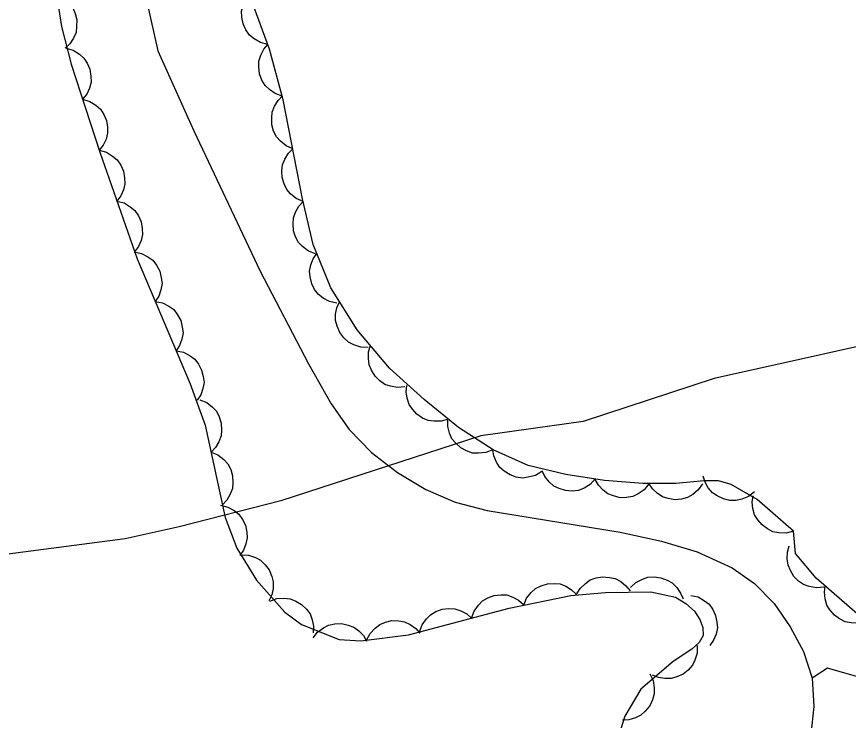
# Model space of a CAD drawing. Extents: x 336540 to 340074, y 5572036 to 5573747.
# Drawn here: x 338429.32 to 338475.76, y 5572399.92 to 5572439.21 of the extents above; entities that cross this region are included whole.
import ezdxf

# ---------------------------------------------------------------- set-up
doc = ezdxf.new("R2010")
doc.units = 0
for name, color, linetype in [('Niveau 2', 7, 'Continuous'), ('Niveau 22', 7, 'Continuous'), ('Niveau 44', 7, 'Continuous')]:
    doc.layers.add(name, color=color, linetype=linetype)

msp = doc.modelspace()

# ---------------------------------------------------------------- linework, layer by layer
at = {"layer": 'Niveau 2'}
msp.add_lwpolyline([(338480.31, 5572421.68), (338468.27, 5572419.01), (338460.95, 5572416.61), (338455.24, 5572415.81), (338444.07, 5572412.18), (338438.39, 5572410.72), (338435.38, 5572410.05), (338428.83, 5572409.19), (338421.02, 5572406.59), (338417.98, 5572406.44), (338416.78, 5572406.7), (338399.9, 5572405.84), (338394.35, 5572405.05)], dxfattribs=at)
at = {"layer": 'Niveau 22'}
for points in [[(338436.18, 5572441.87), (338437.2, 5572437.3), (338439.21, 5572432.83), (338442.91, 5572425), (338445.62, 5572419.82), (338446.88, 5572417.59), (338447.89, 5572416.15), (338449.14, 5572414.87), (338450.59, 5572413.76), (338452.16, 5572412.81), (338453.81, 5572412.11), (338455.59, 5572411.64), (338463.02, 5572410.43), (338465.33, 5572409.92), (338467.31, 5572409.33), (338469.28, 5572408.44), (338470.51, 5572407.57), (338471.61, 5572406.45), (338472.51, 5572405.15), (338473.26, 5572403.76), (338473.74, 5572402.28), (338473.84, 5572400.7), (338473.67, 5572399.14)], [(338478.3, 5572401.77), (338474.6, 5572402.84), (338473.74, 5572402.28)]]:
    msp.add_lwpolyline(points, dxfattribs=at)
at = {"layer": 'Niveau 44'}
for points in [[(338431.13, 5572443.04), (338431.83, 5572438.66), (338432.37, 5572436.56), (338433.96, 5572431.65), (338436.04, 5572425.69), (338439.01, 5572418.71), (338439.85, 5572416.4), (338440.97, 5572411.24), (338441.62, 5572409.54), (338442.72, 5572407.74), (338444.29, 5572405.97), (338445.23, 5572405.28), (338447.33, 5572404.43), (338448.53, 5572404.36), (338451.2, 5572404.7), (338456.82, 5572406.18), (338460.26, 5572406.9), (338462.19, 5572407.05), (338464.73, 5572407.09), (338466.11, 5572406.79), (338466.68, 5572406.45), (338467.16, 5572406.01), (338467.47, 5572405.56), (338467.64, 5572405.11), (338467.65, 5572404.66), (338467.42, 5572404.27), (338467.02, 5572403.9), (338465.97, 5572403.21), (338464.18, 5572401.67), (338463.28, 5572400.15), (338462.74, 5572398.45)], [(338443.33, 5572437.66), (338442.93, 5572437.76), (338442.58, 5572437.97), (338442.32, 5572438.18), (338442.12, 5572438.47), (338441.97, 5572438.8), (338441.9, 5572439.18), (338441.88, 5572439.51), (338441.96, 5572439.85), (338442.1, 5572440.19), (338442.32, 5572440.48)], [(338431.55, 5572440.41), (338431.93, 5572440.23), (338432.23, 5572439.96), (338432.45, 5572439.71), (338432.59, 5572439.39), (338432.68, 5572439.03), (338432.67, 5572438.65), (338432.64, 5572438.32), (338432.49, 5572438), (338432.29, 5572437.69), (338432.02, 5572437.45)], [(338472.69, 5572410.48), (338470.67, 5572412.26), (338469.22, 5572413.08), (338468.5, 5572413.3), (338467.71, 5572413.3), (338466.12, 5572413.14), (338464.29, 5572413.15), (338462.15, 5572413.32), (338459.99, 5572413.65), (338457.89, 5572414.15), (338455.92, 5572415.02), (338454, 5572416.28), (338452.08, 5572417.83), (338450.13, 5572419.58), (338448.33, 5572421.72), (338446.86, 5572424.06), (338445.88, 5572426.49), (338445.29, 5572429.03), (338444.21, 5572434.57), (338443.43, 5572437.39), (338442.46, 5572440.08)], [(338432.08, 5572437.45), (338432.48, 5572437.34), (338432.82, 5572437.12), (338433.07, 5572436.9), (338433.26, 5572436.61), (338433.41, 5572436.27), (338433.46, 5572435.89), (338433.48, 5572435.56), (338433.38, 5572435.22), (338433.23, 5572434.88), (338433, 5572434.6)], [(338444.15, 5572434.77), (338443.76, 5572434.91), (338443.43, 5572435.14), (338443.19, 5572435.37), (338443.01, 5572435.67), (338442.88, 5572436.02), (338442.84, 5572436.4), (338442.84, 5572436.73), (338442.95, 5572437.06), (338443.12, 5572437.39), (338443.35, 5572437.66)], [(338433, 5572434.6), (338433.41, 5572434.48), (338433.75, 5572434.26), (338434, 5572434.05), (338434.19, 5572433.75), (338434.33, 5572433.41), (338434.39, 5572433.03), (338434.4, 5572432.71), (338434.31, 5572432.37), (338434.15, 5572432.03), (338433.93, 5572431.75)], [(338444.74, 5572431.83), (338444.36, 5572432), (338444.05, 5572432.26), (338443.82, 5572432.5), (338443.67, 5572432.82), (338443.57, 5572433.17), (338443.56, 5572433.56), (338443.59, 5572433.88), (338443.72, 5572434.21), (338443.92, 5572434.52), (338444.17, 5572434.78)], [(338433.93, 5572431.75), (338434.33, 5572431.64), (338434.68, 5572431.42), (338434.93, 5572431.22), (338435.13, 5572430.92), (338435.28, 5572430.59), (338435.34, 5572430.21), (338435.36, 5572429.88), (338435.28, 5572429.54), (338435.13, 5572429.2), (338434.92, 5572428.91)], [(338445.32, 5572428.89), (338444.93, 5572429.05), (338444.62, 5572429.31), (338444.4, 5572429.56), (338444.25, 5572429.87), (338444.14, 5572430.23), (338444.13, 5572430.61), (338444.16, 5572430.94), (338444.29, 5572431.26), (338444.49, 5572431.58), (338444.74, 5572431.83)], [(338434.92, 5572428.91), (338435.32, 5572428.81), (338435.66, 5572428.59), (338435.92, 5572428.38), (338436.12, 5572428.09), (338436.27, 5572427.75), (338436.33, 5572427.38), (338436.35, 5572427.05), (338436.27, 5572426.71), (338436.12, 5572426.37), (338435.9, 5572426.08)], [(338446, 5572425.97), (338445.61, 5572426.12), (338445.29, 5572426.37), (338445.06, 5572426.6), (338444.89, 5572426.91), (338444.78, 5572427.26), (338444.76, 5572427.65), (338444.77, 5572427.97), (338444.89, 5572428.3), (338445.08, 5572428.62), (338445.32, 5572428.89)], [(338435.88, 5572426.07), (338436.29, 5572425.99), (338436.65, 5572425.8), (338436.92, 5572425.61), (338437.13, 5572425.33), (338437.31, 5572425), (338437.39, 5572424.63), (338437.44, 5572424.31), (338437.37, 5572423.96), (338437.25, 5572423.61), (338437.05, 5572423.31)], [(338447.2, 5572423.21), (338446.79, 5572423.3), (338446.44, 5572423.49), (338446.17, 5572423.69), (338445.96, 5572423.97), (338445.8, 5572424.3), (338445.71, 5572424.68), (338445.68, 5572425), (338445.75, 5572425.35), (338445.88, 5572425.69), (338446.08, 5572425.99)], [(338437.05, 5572423.31), (338437.46, 5572423.23), (338437.82, 5572423.04), (338438.09, 5572422.85), (338438.31, 5572422.57), (338438.48, 5572422.24), (338438.57, 5572421.87), (338438.61, 5572421.55), (338438.55, 5572421.2), (338438.42, 5572420.85), (338438.23, 5572420.55)], [(338448.94, 5572420.74), (338448.53, 5572420.76), (338448.14, 5572420.89), (338447.85, 5572421.04), (338447.59, 5572421.28), (338447.37, 5572421.57), (338447.22, 5572421.92), (338447.13, 5572422.24), (338447.13, 5572422.59), (338447.2, 5572422.95), (338447.35, 5572423.28)], [(338438.23, 5572420.55), (338438.64, 5572420.47), (338439, 5572420.28), (338439.27, 5572420.09), (338439.48, 5572419.81), (338439.65, 5572419.48), (338439.74, 5572419.11), (338439.79, 5572418.79), (338439.72, 5572418.44), (338439.6, 5572418.09), (338439.4, 5572417.79)], [(338451, 5572418.54), (338450.59, 5572418.5), (338450.19, 5572418.57), (338449.88, 5572418.68), (338449.59, 5572418.88), (338449.33, 5572419.14), (338449.13, 5572419.47), (338449, 5572419.77), (338448.96, 5572420.12), (338448.97, 5572420.49), (338449.07, 5572420.84)], [(338453.43, 5572416.74), (338453.03, 5572416.62), (338452.63, 5572416.62), (338452.3, 5572416.66), (338451.98, 5572416.8), (338451.67, 5572417.01), (338451.42, 5572417.3), (338451.23, 5572417.56), (338451.12, 5572417.9), (338451.07, 5572418.26), (338451.1, 5572418.62)], [(338439.54, 5572417.82), (338439.93, 5572417.67), (338440.25, 5572417.41), (338440.47, 5572417.18), (338440.63, 5572416.86), (338440.74, 5572416.51), (338440.76, 5572416.13), (338440.74, 5572415.8), (338440.61, 5572415.47), (338440.43, 5572415.15), (338440.18, 5572414.89)], [(338455.9, 5572415.03), (338455.51, 5572414.87), (338455.11, 5572414.83), (338454.78, 5572414.84), (338454.44, 5572414.96), (338454.12, 5572415.13), (338453.84, 5572415.39), (338453.62, 5572415.64), (338453.48, 5572415.96), (338453.39, 5572416.32), (338453.39, 5572416.68)], [(338458.64, 5572413.82), (338458.29, 5572413.6), (338457.89, 5572413.49), (338457.57, 5572413.45), (338457.22, 5572413.5), (338456.87, 5572413.62), (338456.55, 5572413.83), (338456.3, 5572414.04), (338456.11, 5572414.34), (338455.96, 5572414.68), (338455.9, 5572415.03)], [(338440.18, 5572414.89), (338440.56, 5572414.74), (338440.88, 5572414.48), (338441.11, 5572414.24), (338441.27, 5572413.93), (338441.38, 5572413.58), (338441.4, 5572413.19), (338441.38, 5572412.87), (338441.25, 5572412.54), (338441.06, 5572412.22), (338440.81, 5572411.96)], [(338461.63, 5572413.4), (338461.35, 5572413.09), (338461, 5572412.89), (338460.69, 5572412.76), (338460.34, 5572412.72), (338459.97, 5572412.75), (338459.61, 5572412.87), (338459.31, 5572413), (338459.05, 5572413.24), (338458.82, 5572413.53), (338458.67, 5572413.85)], [(338470.52, 5572412.68), (338470.19, 5572412.42), (338469.82, 5572412.27), (338469.5, 5572412.19), (338469.15, 5572412.2), (338468.78, 5572412.28), (338468.44, 5572412.45), (338468.17, 5572412.62), (338467.94, 5572412.9), (338467.76, 5572413.22), (338467.65, 5572413.56)], [(338464.62, 5572413.12), (338464.36, 5572412.8), (338464.02, 5572412.57), (338463.73, 5572412.42), (338463.38, 5572412.36), (338463.01, 5572412.35), (338462.64, 5572412.45), (338462.33, 5572412.56), (338462.06, 5572412.78), (338461.81, 5572413.05), (338461.63, 5572413.36)], [(338467.62, 5572413.13), (338467.38, 5572412.79), (338467.07, 5572412.53), (338466.78, 5572412.36), (338466.44, 5572412.27), (338466.07, 5572412.24), (338465.7, 5572412.31), (338465.38, 5572412.4), (338465.09, 5572412.6), (338464.82, 5572412.85), (338464.62, 5572413.15)], [(338472.69, 5572410.48), (338472.29, 5572410.38), (338471.88, 5572410.39), (338471.55, 5572410.45), (338471.24, 5572410.61), (338470.94, 5572410.83), (338470.7, 5572411.12), (338470.52, 5572411.4), (338470.43, 5572411.74), (338470.39, 5572412.11), (338470.44, 5572412.46)], [(338440.71, 5572411.93), (338441.11, 5572411.83), (338441.47, 5572411.63), (338441.73, 5572411.43), (338441.93, 5572411.14), (338442.09, 5572410.81), (338442.17, 5572410.43), (338442.2, 5572410.11), (338442.12, 5572409.77), (338441.98, 5572409.42), (338441.78, 5572409.13)], [(338479.22, 5572404.61), (338477.74, 5572404.99), (338476.68, 5572405.5), (338473.97, 5572407.86), (338472.81, 5572409.24), (338472.69, 5572410.48)], [(338474.39, 5572407.36), (338473.98, 5572407.32), (338473.58, 5572407.39), (338473.26, 5572407.5), (338472.98, 5572407.7), (338472.71, 5572407.96), (338472.52, 5572408.29), (338472.39, 5572408.59), (338472.34, 5572408.94), (338472.36, 5572409.31), (338472.46, 5572409.66)], [(338441.85, 5572409.16), (338442.27, 5572409.14), (338442.65, 5572409.01), (338442.94, 5572408.86), (338443.2, 5572408.61), (338443.42, 5572408.32), (338443.56, 5572407.96), (338443.65, 5572407.65), (338443.64, 5572407.29), (338443.56, 5572406.93), (338443.41, 5572406.6)], [(338457.63, 5572406.35), (338457.79, 5572406.74), (338458.05, 5572407.05), (338458.29, 5572407.28), (338458.6, 5572407.44), (338458.96, 5572407.54), (338459.34, 5572407.56), (338459.66, 5572407.54), (338459.99, 5572407.41), (338460.31, 5572407.21), (338460.57, 5572406.96)], [(338460.57, 5572406.92), (338460.78, 5572407.29), (338461.08, 5572407.57), (338461.34, 5572407.76), (338461.68, 5572407.88), (338462.04, 5572407.94), (338462.42, 5572407.9), (338462.74, 5572407.84), (338463.05, 5572407.67), (338463.34, 5572407.44), (338463.57, 5572407.16)], [(338463.6, 5572407.34), (338463.9, 5572407.62), (338464.26, 5572407.81), (338464.57, 5572407.92), (338464.92, 5572407.93), (338465.29, 5572407.88), (338465.65, 5572407.74), (338465.93, 5572407.59), (338466.18, 5572407.34), (338466.39, 5572407.03), (338466.53, 5572406.7)], [(338476.73, 5572405.46), (338476.32, 5572405.35), (338475.92, 5572405.37), (338475.59, 5572405.42), (338475.27, 5572405.58), (338474.98, 5572405.8), (338474.73, 5572406.09), (338474.55, 5572406.36), (338474.46, 5572406.7), (338474.42, 5572407.07), (338474.46, 5572407.43)], [(338443.46, 5572406.58), (338443.85, 5572406.72), (338444.26, 5572406.74), (338444.59, 5572406.71), (338444.91, 5572406.58), (338445.23, 5572406.39), (338445.5, 5572406.12), (338445.7, 5572405.86), (338445.82, 5572405.53), (338445.89, 5572405.17), (338445.88, 5572404.81)], [(338454.72, 5572405.63), (338454.86, 5572406.02), (338455.1, 5572406.35), (338455.33, 5572406.59), (338455.63, 5572406.76), (338455.98, 5572406.89), (338456.36, 5572406.92), (338456.69, 5572406.92), (338457.02, 5572406.8), (338457.35, 5572406.63), (338457.62, 5572406.39)], [(338466.96, 5572406.9), (338467.37, 5572406.81), (338467.72, 5572406.6), (338467.98, 5572406.4), (338468.19, 5572406.11), (338468.35, 5572405.78), (338468.42, 5572405.4), (338468.45, 5572405.08), (338468.37, 5572404.73), (338468.23, 5572404.39), (338468.02, 5572404.1)], [(338451.82, 5572404.86), (338451.96, 5572405.26), (338452.2, 5572405.59), (338452.43, 5572405.82), (338452.73, 5572406), (338453.08, 5572406.12), (338453.46, 5572406.16), (338453.79, 5572406.15), (338454.12, 5572406.04), (338454.45, 5572405.86), (338454.72, 5572405.63)], [(338445.87, 5572404.52), (338446.12, 5572404.85), (338446.45, 5572405.08), (338446.74, 5572405.24), (338447.09, 5572405.31), (338447.46, 5572405.32), (338447.83, 5572405.23), (338448.14, 5572405.13), (338448.42, 5572404.92), (338448.68, 5572404.65), (338448.86, 5572404.34)], [(338448.86, 5572404.4), (338449.05, 5572404.77), (338449.33, 5572405.07), (338449.59, 5572405.27), (338449.91, 5572405.41), (338450.27, 5572405.49), (338450.66, 5572405.47), (338450.98, 5572405.42), (338451.3, 5572405.27), (338451.6, 5572405.05), (338451.84, 5572404.78)], [(338467.32, 5572404.1), (338467.32, 5572403.68), (338467.19, 5572403.29), (338467.05, 5572403), (338466.82, 5572402.73), (338466.53, 5572402.5), (338466.18, 5572402.35), (338465.87, 5572402.25), (338465.51, 5572402.25), (338465.15, 5572402.31), (338464.82, 5572402.45)], [(338464.68, 5572402.51), (338464.86, 5572402.14), (338464.92, 5572401.73), (338464.92, 5572401.4), (338464.83, 5572401.07), (338464.67, 5572400.73), (338464.42, 5572400.44), (338464.18, 5572400.21), (338463.87, 5572400.06), (338463.51, 5572399.95), (338463.15, 5572399.93)]]:
    msp.add_lwpolyline(points, dxfattribs=at)

doc.saveas('drawing.dxf')
